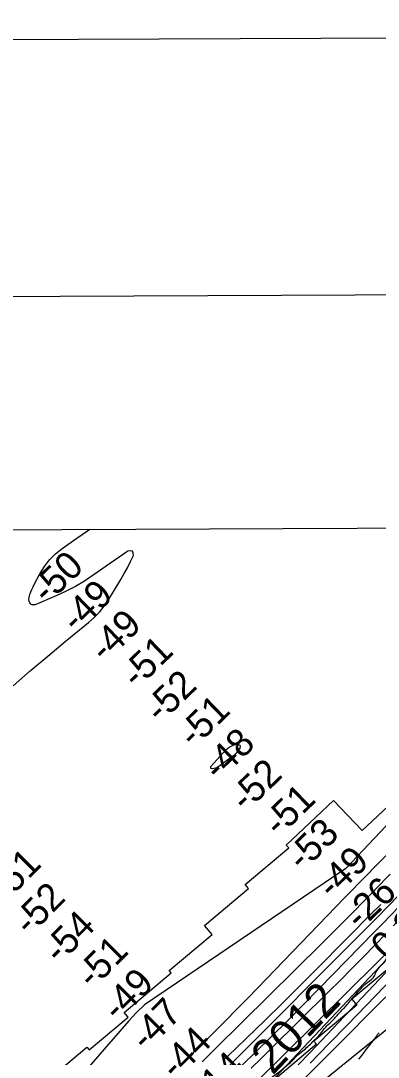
# Model space of a CAD drawing. Extents: x 3424494 to 3462436, y 522220 to 547718.
# Drawn here: x 3451468 to 3452339, y 544612 to 547135 of the extents above; entities that cross this region are included whole.
import ezdxf

# ---------------------------------------------------------------- set-up
doc = ezdxf.new("R2010")
doc.units = 0
for name, color, linetype in [('G-ANNO-NPLT', 7, 'Continuous'), ('V-ANNO-SYMB', 7, 'Continuous'), ('V-GRID-FRAM', 7, 'Continuous'), ('V-RIVR-EDGE', 7, 'Continuous'), ('V-RIVR-IDEN', 7, 'Continuous'), ('V-RIVR-RANG', 7, 'Continuous'), ('V-RRAP-RVMT', 7, 'Continuous'), ('V-SITE-VEGE', 7, 'Continuous'), ('V-TOPO-DPTH', 7, 'Continuous'), ('V-TOPO-MAJR', 7, 'Continuous'), ('V-TOPO-MINR', 7, 'Continuous'), ('V-TOPO-WATR', 7, 'Continuous')]:
    doc.layers.add(name, color=color, linetype=linetype)

msp = doc.modelspace()

# ---------------------------------------------------------------- linework, layer by layer
at = {"layer": 'G-ANNO-NPLT'}
msp.add_lwpolyline([(3425186.3, 522803.1), (3461852.6, 522968.4), (3461743.6, 547134.8), (3425077.3, 546969.5)], close=True, dxfattribs=at)
at = {"layer": 'V-ANNO-SYMB'}
msp.add_lwpolyline([(3427933.6, 523440.5), (3461016.5, 523589.7), (3460913.1, 546506), (3427830.3, 546356.9), (3427933.6, 523440.5)], dxfattribs=at)
at = {"layer": 'V-GRID-FRAM'}
msp.add_lwpolyline([(3428547.8, 545793.2), (3460200.7, 545935.9)], dxfattribs=at)
at = {"layer": 'V-RIVR-EDGE'}
msp.add_spline([(3451748, 544260.9), (3451764.4, 544271.1), (3451791.5, 544289.6), (3451819.7, 544315.2), (3451837, 544333.4), (3451853.4, 544346.5), (3451865.5, 544357.5), (3451883.9, 544373.5), (3451891.9, 544381.9), (3451901.8, 544389.5), (3451915.4, 544400.1), (3451929.3, 544415.4), (3451940.3, 544428.2), (3451954.2, 544444.2), (3451972.9, 544464.7), (3451993.4, 544482.9), (3452012.5, 544495.6), (3452023.8, 544502.9), (3452039.2, 544516.4), (3452050.2, 544527), (3452059, 544538.3), (3452067.8, 544552.9), (3452074.8, 544560.5), (3452091.2, 544571.8), (3452115.8, 544592.6), (3452128.2, 544602.8), (3452139.6, 544615.2), (3452155, 544628.3), (3452167.4, 544638.5), (3452179.9, 544650.9), (3452198.2, 544669.2), (3452207.8, 544682.3), (3452220.6, 544695.1), (3452238.5, 544714), (3452251, 544727.5), (3452258.3, 544734.8), (3452278.1, 544758.5), (3452293.2, 544775.7), (3452312.6, 544794.6), (3452329.8, 544810.7), (3452335.3, 544823.1), (3452350, 544839.5), (3452364.7, 544859.2), (3452384.1, 544880), (3452409.4, 544913.9), (3452420.8, 544928.9), (3452427.4, 544943.5), (3452428.9, 544959.2), (3452432.2, 544966.5), (3452437.7, 544973.4), (3452456.7, 544992), (3452476.9, 545011.7), (3452493, 545024.9), (3452500.7, 545030.3), (3452509.5, 545042), (3452516.5, 545052.2), (3452530.4, 545063.1), (3452544.7, 545071.1), (3452550.5, 545081), (3452571.8, 545108.4), (3452596, 545136.1), (3452616.9, 545156.9), (3452640.7, 545180.6), (3452668.6, 545210.5), (3452708.1, 545250.6), (3452727.2, 545267), (3452748.8, 545279.4), (3452766.7, 545292.1), (3452778.5, 545308.2), (3452791.7, 545319.1), (3452841.5, 545350.8), (3452868.2, 545377), (3452890.6, 545399.3), (3452902.6, 545409.1), (3452913.3, 545420.1), (3452931.6, 545429.9), (3452944.8, 545441.2), (3452999.7, 545489.3), (3453027.2, 545515.6), (3453069, 545555.7), (3453103.4, 545592.5), (3453125.8, 545625.7), (3453154.4, 545652.3), (3453181.9, 545679.7), (3453207.5, 545702.3), (3453239.4, 545730.7), (3453267.7, 545752.5)], degree=3, dxfattribs=at)
at = {"layer": 'V-RRAP-RVMT'}
for p, q in [((3452114.9, 545128.2), (3452229.8, 545237.6)), ((3452229.8, 545237.6), (3452299.5, 545164.3)), ((3452299.5, 545164.3), (3452363.1, 545223.4)), ((3452014.7, 545033.2), (3452120.7, 545122.1)), ((3452120.7, 545122.1), (3452114.9, 545128.2)), ((3451915.4, 544933.1), (3452023, 545023.4)), ((3452023, 545023.4), (3452014.7, 545033.2)), ((3451829.2, 544823.7), (3451933.9, 544911.3)), ((3451933.9, 544911.3), (3451915.4, 544933.1)), ((3452391.3, 544851.4), (3452274.6, 544753.7)), ((3451719.9, 544721.6), (3451834.3, 544817.6)), ((3451834.3, 544817.6), (3451829.2, 544823.7)), ((3452286.7, 544739.3), (3452182.1, 544651.6)), ((3452274.6, 544753.7), (3452286.7, 544739.3)), ((3451634.5, 544630.7), (3451729.4, 544710.3)), ((3451729.4, 544710.3), (3451719.9, 544721.6)), ((3451516.7, 544543.5), (3451628.8, 544637.4)), ((3451628.8, 544637.4), (3451634.5, 544630.7)), ((3452188.5, 544644), (3452074.9, 544548.9)), ((3452182.1, 544651.6), (3452188.5, 544644))]:
    msp.add_line(p, q, dxfattribs=at)
at = {"layer": 'V-SITE-VEGE'}
msp.add_lwpolyline([(3452292, 544607.8), (3452297.6, 544614.3), (3452303.5, 544623.1), (3452309, 544629.9), (3452312.6, 544635.3), (3452316.5, 544639.9), (3452325.6, 544651.7), (3452329.6, 544656.7), (3452334.3, 544663.1), (3452337.5, 544667.7), (3452341, 544671.9)], dxfattribs=at)
at = {"layer": 'V-TOPO-DPTH'}
for points in [[(3449093.9, 542021.4), (3449331, 542199.6), (3449457.3, 542301.4), (3450025.6, 542795.6), (3450435, 543123.2), (3450672.2, 543320.1), (3451252.5, 543851.7), (3451390.8, 543980.8), (3451645, 544201.5), (3451971, 544483.4), (3452039.2, 544549.6), (3452411.4, 544916.5), (3452437, 544957.3), (3452710.2, 545249.5), (3452887.7, 545431.3), (3453085.7, 545597.7), (3453466, 545905.5)], [(3453466, 545905.5), (3453085.7, 545597.7), (3452887.7, 545431.3), (3452710.2, 545249.5), (3452437, 544957.3), (3452411.4, 544916.5), (3452039.2, 544549.6), (3451971, 544483.4), (3451645, 544201.5), (3451390.8, 543980.8), (3451252.5, 543851.7), (3450672.2, 543320.1), (3450435, 543123.2), (3450025.6, 542795.6), (3449457.3, 542301.4), (3449331, 542199.6), (3449093.9, 542021.4)], [(3451909.4, 544601.6), (3451925.9, 544617.6), (3451942.2, 544633.6), (3452201.2, 544889.1), (3452221.3, 544909), (3452241.3, 544928.9), (3452261.2, 544949), (3452281.1, 544969.1), (3452300.9, 544989.2), (3452320.7, 545009.4), (3452340.5, 545029.6), (3452360.2, 545049.8), (3452378.6, 545068.7), (3452407.6, 545098.3), (3452436.7, 545127.7), (3452466.1, 545156.9), (3452495.6, 545186), (3452778.1, 545462.5), (3452795, 545478.7), (3452812.2, 545494.7), (3452829.6, 545510.3), (3452847.3, 545525.7), (3453307.2, 545904.8)], [(3451909.4, 544601.6), (3451925.9, 544617.6), (3451942.2, 544633.6), (3452201.2, 544889.1), (3452221.3, 544909), (3452241.3, 544928.9), (3452261.2, 544949), (3452281.1, 544969.1), (3452300.9, 544989.2), (3452320.7, 545009.4), (3452340.5, 545029.6), (3452360.2, 545049.8), (3452378.6, 545068.7), (3452407.6, 545098.3), (3452436.7, 545127.7), (3452466.1, 545156.9), (3452495.6, 545186), (3452778.1, 545462.5), (3452795, 545478.7), (3452812.2, 545494.7), (3452829.6, 545510.3), (3452847.3, 545525.7), (3453307.2, 545904.8)], [(3451976.2, 544562.9), (3452040, 544624.9), (3452078.9, 544663.1), (3452117.6, 544701.3), (3452156, 544739.9), (3452194.3, 544778.7), (3452329.3, 544916.7), (3452349.6, 544937.5), (3452369.8, 544958.4), (3452389.8, 544979.5), (3452409.8, 545000.6), (3452842.8, 545460.1), (3452843.6, 545460.9), (3452843.8, 545461), (3452844, 545461.1), (3453400.2, 545905.2)], [(3453400.2, 545905.2), (3452844, 545461.1), (3452843.8, 545461), (3452843.6, 545460.9), (3452842.8, 545460.1), (3452409.8, 545000.6), (3452389.8, 544979.5), (3452369.8, 544958.4), (3452349.6, 544937.5), (3452329.3, 544916.7), (3452194.3, 544778.7), (3452156, 544739.9), (3452117.6, 544701.3), (3452078.9, 544663.1), (3452040, 544624.9), (3451976.2, 544562.9)], [(3452144, 544594.2), (3452171.9, 544623.2), (3452199.6, 544652.3), (3452399.2, 544862.3), (3452414.8, 544878.8), (3452430.5, 544895.3), (3452446.2, 544911.9), (3452461.8, 544928.4), (3452909.3, 545397.1), (3452913, 545399.8), (3452915.9, 545401.8), (3452921.2, 545405.3), (3452926.5, 545408.7), (3452931.9, 545412.1), (3453513.6, 545902.4), (3453517.1, 545905.8)], [(3452695.3, 545443.6), (3452330.2, 545075.2), (3452311.8, 545056.5), (3452293.4, 545037.8), (3452275.1, 545019.1), (3452256.8, 545000.3), (3452045.2, 544781.5), (3452019.3, 544754.9), (3451993.3, 544728.3), (3451967.1, 544701.8), (3451940.9, 544675.4), (3451899.4, 544633.9), (3451893.8, 544628.4), (3451888.2, 544622.9), (3451882.6, 544617.5), (3451876.9, 544612.1)], [(3452695.3, 545443.6), (3452330.2, 545075.2), (3452311.8, 545056.5), (3452293.4, 545037.8), (3452275.1, 545019.1), (3452256.8, 545000.3), (3452045.2, 544781.5), (3452019.3, 544754.9), (3451993.3, 544728.3), (3451967.1, 544701.8), (3451940.9, 544675.4), (3451899.4, 544633.9), (3451893.8, 544628.4), (3451888.2, 544622.9), (3451882.6, 544617.5), (3451876.9, 544612.1)], [(3452345, 544984.2), (3452337.2, 544976.3), (3452329.3, 544968.4), (3452190, 544828.5), (3452147.7, 544786.2), (3452105.2, 544744.1), (3452062.4, 544702.3), (3452019.5, 544660.6), (3451990.7, 544632.8), (3451962, 544605.3)], [(3452345, 544984.2), (3452337.2, 544976.3), (3452329.3, 544968.4), (3452190, 544828.5), (3452147.7, 544786.2), (3452105.2, 544744.1), (3452062.4, 544702.3), (3452019.5, 544660.6), (3451990.7, 544632.8), (3451962, 544605.3)]]:
    msp.add_lwpolyline(points, dxfattribs=at)
at = {"layer": 'V-TOPO-MAJR'}
for points in [[(3451449, 545516.4), (3451490.8, 545552.8), (3451533.3, 545588.6), (3451576.1, 545623.9), (3451633.1, 545670.1), (3451646.9, 545682.6), (3451659.8, 545695.9), (3451671.2, 545710.4), (3451681.6, 545725.9), (3451711.3, 545775.1), (3451719.5, 545789.4), (3451727.5, 545803.8), (3451735, 545818.5), (3451742.1, 545833.4), (3451741.8, 545839.7), (3451739.7, 545843.9), (3451735.2, 545845.2), (3451728.9, 545844.4), (3451644.5, 545785.3), (3451623.1, 545771.3), (3451601.2, 545758.2), (3451578.5, 545746.6), (3451555.3, 545735.9), (3451502.8, 545713.7), (3451499, 545713.1), (3451495.5, 545713.5), (3451492.5, 545715.4), (3451489.9, 545718.3), (3451488.4, 545722.4), (3451487.6, 545726.6), (3451487.8, 545730.9), (3451488.8, 545735.2), (3451490.1, 545738.8), (3451492.5, 545744.9), (3451495, 545751), (3451497.7, 545756.9), (3451500.7, 545762.8), (3451514.2, 545788.9), (3451525.2, 545806.7), (3451537.8, 545823.1), (3451552.5, 545837.6), (3451568.8, 545850.7), (3451604.4, 545875.3), (3451617.3, 545884.3), (3451630.2, 545893.3), (3451635.9, 545897.3)], [(3453025, 545903.5), (3453024.9, 545903.4), (3452971.8, 545834.7), (3452915.7, 545768.5), (3452857.6, 545703.9), (3452766.8, 545607.3), (3452751.9, 545591.4), (3452736.9, 545575.5), (3452722, 545559.7), (3452707, 545543.9), (3452260.3, 545072.2), (3451769.3, 544740.1), (3451749.9, 544721.2), (3451731.3, 544701.3), (3451670.6, 544631.8), (3451629.2, 544584)], [(3452078.6, 544454.1), (3452542.5, 544828.7), (3452569.4, 544850.3), (3452580.4, 544859.4), (3452612.2, 544886.3), (3452643.5, 544913.8), (3452674, 544942.1), (3452704.1, 544971), (3452755.2, 545021.4), (3452810.9, 545075.3), (3452867.2, 545128.7), (3452924.3, 545181.1), (3452982, 545233), (3453520.6, 545708.9), (3453652.2, 545821.2), (3453757.7, 545906.8)], [(3451991.5, 545351.4), (3451986.6, 545346.8), (3451981.3, 545342.5), (3451950.1, 545319.9), (3451946.4, 545317.7), (3451942.5, 545316), (3451938.4, 545314.9), (3451934.2, 545314.3), (3451932, 545315.1), (3451930.7, 545316.3), (3451930.6, 545318.1), (3451931.3, 545320.2), (3451967.6, 545360.2), (3451971.6, 545364), (3451975.9, 545367.3), (3451980.8, 545369.8), (3451985.9, 545371.8), (3451994.5, 545374.3), (3451998.6, 545373.6), (3452001.3, 545372), (3452002.1, 545368.9), (3452001.6, 545364.8), (3451999.9, 545362.1), (3451995.9, 545356.6), (3451991.5, 545351.4)]]:
    msp.add_lwpolyline(points, dxfattribs=at)
at = {"layer": 'V-TOPO-MINR'}
for points in [[(3451909.4, 544601.6), (3451925.9, 544617.6), (3451942.2, 544633.6), (3452201.2, 544889.1), (3452221.3, 544909), (3452241.3, 544928.9), (3452261.2, 544949), (3452281.1, 544969.1), (3452300.9, 544989.2), (3452320.7, 545009.4), (3452340.5, 545029.6), (3452360.2, 545049.8), (3452378.6, 545068.7), (3452407.6, 545098.3), (3452436.7, 545127.7), (3452466.1, 545156.9), (3452495.6, 545186), (3452778.1, 545462.5), (3452795, 545478.7), (3452812.2, 545494.7), (3452829.6, 545510.3), (3452847.3, 545525.7), (3453307.2, 545904.8)], [(3451955.1, 544571.1), (3452329.1, 544945.1), (3452342.7, 544958.8), (3452356.2, 544972.5), (3452369.7, 544986.4), (3452383, 545000.3), (3452635.3, 545264.4), (3452668.4, 545298.8), (3452701.7, 545333.1), (3452735.1, 545367.3), (3452768.7, 545401.3), (3452828.2, 545461.2), (3452832.2, 545465.1), (3452836.2, 545468.9), (3452840.3, 545472.6), (3452844.5, 545476.2), (3452869.6, 545497.5), (3452886.6, 545511.4), (3452903.9, 545524.8), (3452921.7, 545537.6), (3452939.9, 545550), (3453378.5, 545905.1)], [(3451976.2, 544562.9), (3452040, 544624.9), (3452078.9, 544663.1), (3452117.6, 544701.3), (3452156, 544739.9), (3452194.3, 544778.7), (3452329.3, 544916.7), (3452349.6, 544937.5), (3452369.8, 544958.4), (3452389.8, 544979.5), (3452409.8, 545000.6), (3452842.8, 545460.1), (3452843.6, 545460.9), (3452843.8, 545461), (3452844, 545461.1), (3453400.2, 545905.2)], [(3452005.3, 544562.8), (3452218.4, 544772.2), (3452246.6, 544800.1), (3452274.7, 544828.2), (3452302.6, 544856.5), (3452330.3, 544885), (3452357.9, 544913.6), (3452385.4, 544942.2), (3452412.8, 544971), (3452440.1, 544999.8), (3452491.3, 545053.9), (3452544.5, 545109.5), (3452598, 545164.8), (3452652.1, 545219.6), (3452706.5, 545274), (3452823.1, 545389.6), (3452846.2, 545411.4), (3452869.9, 545432.6), (3452894.5, 545452.6), (3452919.7, 545471.9), (3453439.3, 545905.4)], [(3452035.2, 544507.1), (3452399.1, 544892.9), (3452407.5, 544901.8), (3452415.8, 544910.6), (3452424.1, 544919.4), (3452432.4, 544928.3), (3452514.7, 545015.6), (3452564.3, 545067.9), (3452614.1, 545120.1), (3452664.2, 545171.9), (3452714.5, 545223.6), (3452875.6, 545388.2), (3452885, 545397.3), (3452894.6, 545406), (3452904.7, 545414.2), (3452915.1, 545422.1), (3452924.9, 545429.1), (3453483.3, 545898), (3453491.2, 545905.6)], [(3452144, 544594.2), (3452171.9, 544623.2), (3452199.6, 544652.3), (3452399.2, 544862.3), (3452414.8, 544878.8), (3452430.5, 544895.3), (3452446.2, 544911.9), (3452461.8, 544928.4), (3452909.3, 545397.1), (3452913, 545399.8), (3452915.9, 545401.8), (3452921.2, 545405.3), (3452926.5, 545408.7), (3452931.9, 545412.1), (3453513.6, 545902.4), (3453517.1, 545905.8)], [(3452172.7, 544598.3), (3452218.5, 544644.9), (3452264.1, 544691.6), (3452309.6, 544738.5), (3452354.9, 544785.6), (3452422.2, 544856), (3452433.7, 544868), (3452445.2, 544880), (3452456.8, 544892), (3452468.3, 544904), (3452963.2, 545376.2), (3452987.1, 545394.2), (3453516.2, 545863.2), (3453559.8, 545906)], [(3452695.3, 545443.6), (3452330.2, 545075.2), (3452311.8, 545056.5), (3452293.4, 545037.8), (3452275.1, 545019.1), (3452256.8, 545000.3), (3452045.2, 544781.5), (3452019.3, 544754.9), (3451993.3, 544728.3), (3451967.1, 544701.8), (3451940.9, 544675.4), (3451899.4, 544633.9), (3451893.8, 544628.4), (3451888.2, 544622.9), (3451882.6, 544617.5), (3451876.9, 544612.1)], [(3451962, 544605.3), (3451990.7, 544632.8), (3452019.5, 544660.6), (3452062.4, 544702.3), (3452105.2, 544744.1), (3452147.7, 544786.2), (3452190, 544828.5), (3452329.3, 544968.4), (3452337.2, 544976.3), (3452345, 544984.2)], [(3452091.8, 544492.4), (3452357.4, 544759.6)]]:
    msp.add_lwpolyline(points, dxfattribs=at)
at = {"layer": 'V-TOPO-WATR'}
msp.add_lwpolyline([(3453466, 545905.5), (3453085.7, 545597.7), (3452887.7, 545431.3), (3452710.2, 545249.5), (3452437, 544957.3), (3452411.4, 544916.5), (3452039.2, 544549.6), (3451971, 544483.4), (3451645, 544201.5), (3451390.8, 543980.8), (3451252.5, 543851.7), (3450672.2, 543320.1), (3450435, 543123.2), (3450025.6, 542795.6), (3449457.3, 542301.4), (3449331, 542199.6), (3449093.9, 542021.4)], dxfattribs=at)

# ---------------------------------------------------------------- texts
at = {"layer": 'V-RIVR-IDEN'}
msp.add_text(' 2012', height=83, rotation=46.4423, dxfattribs=at).set_placement((3452060.2, 544544.6))
at = {"layer": 'V-RIVR-RANG'}
for s, rotation, p in [('-50', 44.0384, (3451531.8, 545712.3)), ('-49', 44.0384, (3451603.4, 545642.4)), ('-49', 44.0384, (3451672.7, 545570.3)), ('-51', 44.0384, (3451750.4, 545506.4)), ('-52', 44.0384, (3451807.8, 545422.7)), ('-51', 44.0384, (3451889.1, 545362.2)), ('-48', 44.0384, (3451949.5, 545281.6)), ('-52', 44.0384, (3452015.8, 545206.6)), ('-51', 44.0384, (3452097.1, 545146.1)), ('-53', 44.0384, (3452154.1, 545062.1)), ('-51', 45.0908, (3451430.1, 544987.8)), ('-49', 44.0384, (3452227.4, 544993.9)), ('-26', 44.0384, (3452294.3, 544919.4)), ('-52', 45.0908, (3451489, 544905.3)), ('-54', 45.0908, (3451561.7, 544836.5)), ('0.3', 44.0384, (3452360.8, 544844.6)), ('-51', 45.0908, (3451642.1, 544775.5)), ('-49', 45.0908, (3451704.5, 544696.5)), ('-47', 45.0908, (3451773.1, 544623.7)), ('-44', 45.0908, (3451845.8, 544554.9)), ('-14', 45.0908, (3451926.2, 544493.9))]:
    msp.add_text(s, height=67, rotation=rotation, dxfattribs=at).set_placement(p)

doc.saveas('drawing.dxf')
